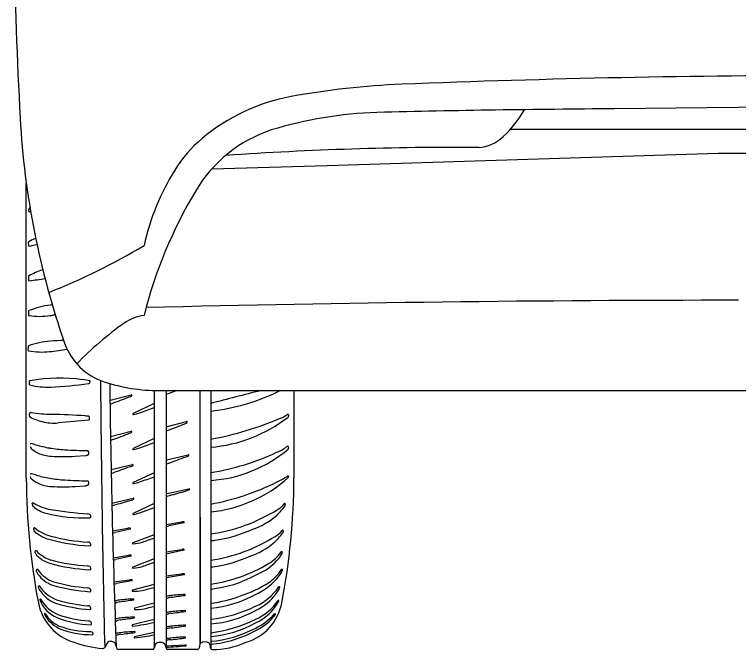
# Model space of a CAD drawing. Extents: x 10133 to 2270741, y 5363 to 1733450.
# Drawn here: x 33886.51 to 33928.88, y 10320.49 to 10357.64 of the extents above; entities that cross this region are included whole.
import ezdxf

# ---------------------------------------------------------------- set-up
doc = ezdxf.new("R2010")
doc.units = 0
doc.layers.add('StdDetailLabel', color=7, linetype='Continuous')

msp = doc.modelspace()

# ---------------------------------------------------------------- linework, layer by layer
at = {"layer": 'StdDetailLabel'}
for p, q in [((33887.204, 10330.513), (33887.204, 10347.786)), ((33887.347, 10346.241), (33887.335, 10346.145)), ((33887.376, 10346.099), (33887.376, 10346.099)), ((33887.322, 10344.295), (33887.327, 10344.137)), ((33887.368, 10344.091), (33887.368, 10344.091)), ((33887.324, 10342.299), (33887.327, 10342.103)), ((33887.324, 10340.264), (33887.327, 10340.067)), ((33887.306, 10338.206), (33887.302, 10338.009)), ((33887.373, 10336.169), (33887.375, 10336.015)), ((33894.693, 10335.642), (33894.693, 10320.578)), ((33895.362, 10335.636), (33895.369, 10335.638)), ((33895.382, 10335.638), (33895.382, 10320.58)), ((33897.993, 10335.638), (33897.993, 10320.542)), ((33902.862, 10335.638), (33902.862, 10330.513)), ((33892.11, 10335.078), (33893.343, 10335.395)), ((33894.693, 10334.88), (33893.448, 10334.302)), ((33897.993, 10334.884), (33897.993, 10334.884)), ((33887.392, 10334.143), (33887.389, 10334.285)), ((33890.861, 10333.912), (33889.067, 10333.747)), ((33890.879, 10333.983), (33890.879, 10333.934)), ((33890.885, 10334.091), (33890.88, 10333.984)), ((33895.384, 10333.514), (33896.584, 10333.822)), ((33902.53, 10334.087), (33902.53, 10334.087)), ((33902.564, 10334.166), (33902.564, 10334.166)), ((33892.132, 10332.956), (33893.332, 10333.264)), ((33887.751, 10332.469), (33887.504, 10332.543)), ((33894.693, 10332.828), (33893.448, 10332.25)), ((33890.795, 10332.131), (33890.795, 10332.131)), ((33902.53, 10332.218), (33902.53, 10332.218)), ((33902.556, 10332.297), (33902.556, 10332.297)), ((33890.055, 10331.799), (33890.66, 10331.834)), ((33890.832, 10331.883), (33890.832, 10331.883)), ((33895.413, 10331.58), (33896.669, 10331.871)), ((33892.161, 10331.022), (33893.417, 10331.312)), ((33894.693, 10330.833), (33893.448, 10330.255)), ((33887.751, 10330.701), (33887.504, 10330.775)), ((33890.795, 10330.363), (33890.795, 10330.363)), ((33902.468, 10330.617), (33902.468, 10330.617)), ((33902.53, 10330.542), (33902.53, 10330.542)), ((33902.556, 10330.621), (33902.556, 10330.621)), ((33890.055, 10330.03), (33890.66, 10330.066)), ((33890.832, 10330.115), (33890.832, 10330.115)), ((33895.453, 10329.606), (33896.708, 10329.897)), ((33892.201, 10329.048), (33893.457, 10329.338)), ((33887.56, 10328.964), (33887.556, 10329.032)), ((33894.693, 10329.025), (33893.448, 10328.447)), ((33895.382, 10327.805), (33896.296, 10327.957)), ((33896.421, 10327.903), (33895.545, 10327.714)), ((33887.639, 10327.489), (33887.636, 10327.557)), ((33892.238, 10327.428), (33893.152, 10327.58)), ((33893.277, 10327.526), (33892.401, 10327.337)), ((33894.693, 10327.206), (33893.435, 10326.734)), ((33887.724, 10326.149), (33887.721, 10326.217)), ((33895.38, 10326.194), (33896.294, 10326.346)), ((33892.282, 10325.848), (33893.196, 10326)), ((33893.321, 10325.946), (33892.445, 10325.757)), ((33894.693, 10325.783), (33893.435, 10325.31)), ((33901.994, 10325.832), (33901.994, 10325.832)), ((33887.802, 10325.053), (33887.799, 10325.121)), ((33895.379, 10324.789), (33896.307, 10324.912)), ((33892.325, 10324.441), (33893.254, 10324.565)), ((33893.379, 10324.511), (33892.488, 10324.35)), ((33902, 10324.796), (33902, 10324.796)), ((33887.898, 10324.151), (33887.898, 10324.151)), ((33894.693, 10324.294), (33893.411, 10323.968)), ((33897.993, 10324.024), (33897.993, 10324.024)), ((33901.848, 10323.786), (33901.848, 10323.786)), ((33892.363, 10323.299), (33892.363, 10323.299)), ((33894.693, 10323.189), (33893.544, 10322.897)), ((33897.993, 10322.897), (33897.993, 10322.897)), ((33895.382, 10322.629), (33895.382, 10322.629)), ((33892.402, 10322.242), (33892.402, 10322.242)), ((33894.693, 10322.251), (33893.411, 10321.924)), ((33894.693, 10322.072), (33894.693, 10322.072)), ((33897.993, 10321.989), (33897.993, 10321.989)), ((33894.693, 10321.488), (33893.535, 10321.226)), ((33895.382, 10321.805), (33895.382, 10321.805)), ((33892.433, 10321.428), (33892.433, 10321.428)), ((33895.382, 10321.122), (33895.382, 10321.122)), ((33897.993, 10321.256), (33897.993, 10321.256)), ((33891.929, 10320.852), (33891.792, 10320.614)), ((33894.771, 10320.798), (33894.771, 10320.798)), ((33895.304, 10320.798), (33895.304, 10320.798)), ((33895.382, 10320.707), (33896.537, 10320.76)), ((33897.378, 10320.844), (33897.378, 10320.844)), ((33897.993, 10320.795), (33897.993, 10320.795)), ((33894.615, 10320.487), (33892.615, 10320.487)), ((33897.195, 10320.487), (33895.46, 10320.487)), ((33897.993, 10320.542), (33897.993, 10320.542))]:
    msp.add_line(p, q, dxfattribs=at)
for points in [[(33972.476, 10352.124), (33947.041, 10352.4), (33921.606, 10352.124)], [(33915.543, 10350.937), (33947.041, 10350.936), (33978.539, 10350.937)], [(33898.057, 10348.607), (33904.816, 10348.816), (33927.692, 10349.535), (33947.041, 10349.535), (33966.39, 10349.535), (33989.266, 10348.816), (33996.025, 10348.607)], [(33890.924, 10336.205), (33890.512, 10336.276), (33890.512, 10336.276)], [(33894.982, 10335.638), (33907.319, 10335.638), (33947.041, 10335.638)], [(33897.359, 10335.638), (33897.378, 10320.844), (33897.377, 10335.638)], [(33896.419, 10326.292), (33895.382, 10326.067), (33895.382, 10326.067)], [(33896.432, 10324.858), (33895.382, 10324.675), (33895.382, 10324.675)], [(33887.987, 10323.392), (33887.987, 10323.392), (33887.987, 10323.392)], [(33901.984, 10323.319), (33901.984, 10323.319), (33901.984, 10323.319)], [(33888.263, 10322.563), (33888.263, 10322.563), (33888.263, 10322.563)], [(33901.782, 10322.533), (33901.782, 10322.533), (33901.782, 10322.533)], [(33895.089, 10320.896), (33895.037, 10320.896), (33894.986, 10320.896)]]:
    msp.add_lwpolyline(points, dxfattribs=at)
for centre, radius, start, end in [((34089.925, 10363.343), 203.418, 180.40636, 183.31663), ((33934.888, 9708.921), 645.15, 90, 92.284262), ((33911.014, 10307.426), 46.168, 92.2843, 100.3646), ((33904.733, 10341.772), 11.253, 100.3646, 130.092), ((33927.507, 9492.783), 859.361, 90.393444, 91.319301), ((33910.62, 10355.298), 6.577, 313.0768, 330.6244), ((33934.412, 10354.13), 47.633, 183.0744, 199.2561), ((33908.694, 10326.993), 24.942, 92.2356, 106.6767), ((33904.13, 10343.133), 8.176, 108.493, 149.1039), ((33902.489, 10344.437), 7.769, 130.092, 148.136), ((33913.509, 10352.208), 2.346, 273.5462, 313.0768), ((33912.662, 10148.783), 201.086, 89.71714, 93.93174), ((33907.853, 10341.103), 14.085, 148.136, 167.5801), ((33920.285, 10333.465), 27.003, 149.1039, 165.919), ((33887.383, 10346.146), 0.0472, 180.9726, 262.1262), ((33887.401, 10346.246), 0.0547, 117.5268, 184.6975), ((33890.324, 10342.128), 5.104, 124.6344, 125.2765), ((33880.497, 10375.815), 30.501, 283.0341, 283.1918), ((33887.377, 10344.299), 0.0547, 117.5268, 184.6975), ((33890.266, 10339.096), 6.006, 114.7381, 119.0273), ((33887.374, 10344.138), 0.0472, 180.9726, 262.1262), ((33881.594, 10373.617), 30.085, 281.0643, 281.9608), ((33874.629, 10376.628), 37.882, 291.5056, 300.9256), ((33890.144, 10337.071), 5.975, 109.5698, 117.9154), ((33889.86, 10336.396), 6.534, 105.0005, 105.2436), ((33887.361, 10342.313), 0.0396, 111.1539, 200.3286), ((33887.374, 10342.103), 0.0472, 180.9726, 262.1262), ((33841.27, 10663.555), 324.786, 278.15971, 278.32583), ((33889.339, 10335.164), 5.522, 97.5049, 111.1539), ((33889.818, 10331.532), 9.186, 96.8279, 97.5049), ((33928.94, 8927.724), 1413.196, 90.002587, 91.408096), ((33887.361, 10340.277), 0.0396, 111.1539, 200.3286), ((33887.374, 10340.067), 0.0472, 180.9726, 262.1262), ((33887.96, 10344.306), 4.326, 262.1262, 278.4337), ((33885.474, 10361.077), 21.28, 278.4337, 279.2661), ((33894.482, 10337.34), 2.723, 98.2054, 125.0573), ((33903.575, 10324.382), 18.553, 125.0573, 136.3015), ((33889.116, 10333.03), 5.522, 95.2155, 108.8646), ((33889.449, 10329.381), 9.186, 90.3494, 95.2155), ((33892.897, 10339.627), 3.658, 199.2561, 251.9395), ((33887.349, 10338.008), 0.0472, 178.6833, 259.8369), ((33887.344, 10338.218), 0.0396, 108.8646, 198.0392), ((33886.289, 10359.076), 21.28, 276.1444, 278.9373), ((33888.104, 10342.219), 4.326, 259.8369, 276.1444), ((33889.156, 10326.333), 10.034, 82.2313, 99.9591), ((33887.425, 10336.165), 0.052, 94.6944, 175.7341), ((33887.422, 10336.011), 0.0472, 174.9335, 256.0871), ((33888.451, 10340.164), 4.326, 256.0871, 272.3946), ((33887.742, 10357.104), 21.28, 272.3946, 278.4063), ((33890.84, 10336.142), 0.0912, 278.4063, 340.1628), ((33890.92, 10336.182), 0.0233, 359.977, 81.2965), ((33890.819, 10336.176), 0.125, 328.7705, 2.676), ((34789.255, 10342.497), 897.73, 180.400114, 181.396786), ((33894.982, 10346.019), 10.381, 251.9395, 270), ((34472.91, 10342.634), 580.862, 180.649395, 182.168495), ((33879.579, 10378.926), 46.296, 289.9355, 290.7683), ((33896.502, 10346.996), 12.647, 276.7721, 296.0989), ((34012.942, 9893.64), 455.971, 104.22108, 104.60155), ((33876.327, 10378.367), 46.296, 289.9355, 291.1985), ((33892.391, 10337.174), 2.083, 288.9536, 297.9528), ((33893.351, 10335.363), 0.0332, 298.8318, 105.3346), ((33878.738, 10378.104), 46.296, 289.0386, 290.1591), ((33887.466, 10334.274), 0.0771, 78.0893, 171.9643), ((33888.839, 10343.227), 8.98, 261.3096, 269.0969), ((33888.222, 10304.089), 30.162, 85.3868, 89.0969), ((33893.462, 10334.272), 0.0332, 114.9024, 281.4053), ((33892.896, 10337.077), 2.895, 281.4053, 289.0386), ((33901.567, 10335.46), 1.527, 289.7323, 306.5269), ((33902.506, 10334.193), 0.0493, 24.6207, 126.5269), ((33902.405, 10334.147), 0.16, 6.7639, 24.6207), ((33887.458, 10334.143), 0.0667, 180.554, 232.0975), ((33888.966, 10337.107), 3.39, 242.8205, 255.7943), ((33888.813, 10336.503), 2.767, 255.7943, 275.2692), ((33889.81, 10323.769), 10.418, 84.2616, 85.3868), ((33890.848, 10334.098), 0.0377, 350.5575, 84.2616), ((33890.857, 10333.934), 0.0219, 279.9923, 359.1864), ((33895.862, 10335.043), 1.484, 289.5614, 300.2262), ((33896.593, 10333.79), 0.0332, 298.8318, 105.3346), ((33897.285, 10340.853), 8.561, 274.7475, 307.7835), ((33894.599, 10351.6), 19.105, 280.2327, 293.0612), ((33902.441, 10334.172), 0.123, 316.2762, 357.2562), ((33879.618, 10376.808), 46.296, 289.9141, 291.1985), ((33876.366, 10376.249), 46.296, 289.9141, 291.1985), ((33892.61, 10334.484), 1.484, 289.5614, 300.2262), ((33893.341, 10333.231), 0.0332, 298.8318, 105.3346), ((33887.502, 10332.462), 0.0807, 88.5608, 160.3575), ((33878.738, 10376.052), 46.296, 289.0386, 290.1591), ((33887.622, 10332.398), 0.194, 188.0236, 226.6594), ((33888.53, 10333.361), 1.518, 226.6594, 245.1577), ((33889.678, 10338.903), 6.716, 253.3186, 260.5727), ((33890.074, 10341.288), 9.134, 260.5727, 266.1505), ((33890.756, 10351.421), 19.29, 266.1505, 270.1166), ((33890.69, 10331.989), 0.177, 323.1036, 53.4236), ((33893.462, 10332.22), 0.0332, 114.9024, 281.4053), ((33892.896, 10335.025), 2.895, 281.4053, 289.0386), ((33897.481, 10338.161), 7.798, 273.764, 310.3475), ((33900.898, 10334.486), 2.636, 291.2137, 306.564), ((33902.497, 10332.329), 0.0493, 19.0649, 126.564), ((33902.476, 10332.28), 0.0815, 310.9719, 12.3905), ((33902.274, 10332.252), 0.286, 9.1387, 19.0649), ((33888.761, 10333.859), 2.068, 245.1577, 267.0438), ((33889.313, 10344.534), 12.757, 267.0438, 273.3348), ((33890.58, 10332.438), 0.609, 277.4772, 294.3443), ((33879.663, 10374.876), 46.296, 289.8947, 291.1985), ((33895.971, 10333.485), 1.824, 283.7145, 293.3307), ((33896.678, 10331.839), 0.0332, 298.8318, 105.3346), ((33895.647, 10345.256), 14.611, 279.2406, 295.1284), ((33892.719, 10332.926), 1.824, 283.7145, 293.3307), ((33893.426, 10331.28), 0.0332, 298.8318, 105.3346), ((33876.411, 10374.317), 46.296, 289.8947, 291.1985), ((33926.803, 10330.68), 39.6, 180.2409, 190.8621), ((33887.502, 10330.694), 0.0807, 88.5608, 160.3575), ((33887.622, 10330.629), 0.194, 188.0236, 226.6594), ((33888.53, 10331.592), 1.518, 226.6594, 245.1577), ((33889.678, 10337.134), 6.716, 253.3186, 260.5727), ((33890.074, 10339.519), 9.134, 260.5727, 266.1505), ((33890.756, 10349.652), 19.29, 266.1505, 270.1166), ((33890.69, 10330.221), 0.177, 323.1036, 53.4236), ((33878.738, 10374.057), 46.296, 289.0386, 290.1591), ((33897.192, 10336.498), 7.998, 275.753, 311.8726), ((33899.006, 10336.162), 6.537, 295.8011, 301.9766), ((33863.263, 10330.68), 39.6, 349.1379, 359.7591), ((33902.515, 10330.551), 0.0813, 60.0492, 125.6317), ((33902.476, 10330.604), 0.0815, 310.9719, 12.3905), ((33888.761, 10332.091), 2.068, 245.1577, 267.0438), ((33889.313, 10342.765), 12.757, 267.0438, 273.3348), ((33890.58, 10330.67), 0.609, 277.4772, 294.3443), ((33893.462, 10330.225), 0.0332, 114.9024, 281.4053), ((33892.896, 10333.03), 2.895, 281.4053, 289.0386), ((33895.3, 10343.554), 14.805, 280.4815, 296.2643), ((33891.139, 10347.103), 18.157, 283.751, 286.9869), ((33896.011, 10331.511), 1.824, 283.7145, 293.3307), ((33896.717, 10329.865), 0.0332, 298.8318, 105.3346), ((33887.887, 10346.545), 18.157, 283.751, 286.9869), ((33892.759, 10330.952), 1.824, 283.7145, 293.3307), ((33893.465, 10329.306), 0.0332, 298.8318, 105.3346), ((33887.606, 10329.032), 0.0493, 55.9795, 182.8012), ((33887.721, 10328.974), 0.162, 183.5045, 229.9274), ((33888.854, 10330.321), 1.922, 229.9274, 255.1833), ((33889.043, 10331.16), 2.519, 235.9795, 260.8353), ((33892.341, 10351.607), 23.231, 260.8353, 266.2242), ((33878.738, 10372.249), 46.296, 289.0386, 290.1591), ((33896.579, 10337.184), 10.033, 278.1051, 301.9133), ((33899.905, 10330.512), 2.923, 309.7749, 326.0705), ((33901.277, 10329.801), 1.286, 298.108, 322.484), ((33902.327, 10328.995), 0.0383, 0.535, 142.484), ((33902.163, 10328.994), 0.203, 326.0705, 0.535), ((33890.479, 10336.465), 8.277, 255.1833, 273.1033), ((33890.799, 10328.242), 0.186, 16.9451, 86.2242), ((33890.903, 10328.273), 0.0773, 288.0542, 16.9451), ((33893.462, 10328.417), 0.0332, 114.9024, 281.4053), ((33892.896, 10331.222), 2.895, 281.4053, 289.0386), ((33899.078, 10331.506), 4.216, 289.0674, 309.7749), ((33896.544, 10325.065), 2.903, 92.6131, 94.8908), ((33896.414, 10327.933), 0.0312, 282.8839, 94.6783), ((33887.685, 10327.557), 0.0493, 55.9795, 182.8012), ((33887.931, 10327.58), 0.306, 197.2685, 227.383), ((33889.22, 10329.386), 2.339, 229.8703, 255.6678), ((33893.4, 10324.688), 2.903, 92.6131, 94.8908), ((33893.27, 10327.556), 0.0312, 282.8839, 94.6783), ((33895.319, 10328.728), 1.039, 273.611, 282.5311), ((33896.955, 10335.474), 8.69, 278.4439, 293.756), ((33901.157, 10328.242), 1.286, 298.108, 322.484), ((33902.207, 10327.436), 0.0383, 0.535, 142.484), ((33902.042, 10327.434), 0.203, 326.0705, 0.535), ((33889.599, 10329.844), 3.116, 233.0224, 246.6317), ((33891.52, 10337.836), 11.303, 253.776, 266.9913), ((33891.32, 10337.026), 10.262, 254.8686, 267.1591), ((33892.175, 10328.351), 1.039, 273.611, 282.5311), ((33878.738, 10370.481), 46.296, 289.2477, 290.1591), ((33896.476, 10335.56), 9.969, 278.7521, 302.0233), ((33899.785, 10328.953), 2.923, 309.7749, 326.0705), ((33890.799, 10326.591), 0.186, 16.9451, 86.2242), ((33890.903, 10326.623), 0.0773, 288.0542, 16.9451), ((33893.449, 10326.703), 0.0332, 114.9024, 281.4053), ((33893.39, 10328.519), 1.849, 272.0456, 289.2487), ((33896.661, 10340.173), 13.386, 275.7107, 276.7336), ((33898.958, 10329.947), 4.216, 289.0674, 309.7749), ((33887.77, 10326.217), 0.0493, 55.9795, 182.8012), ((33888.016, 10326.24), 0.306, 197.2685, 227.383), ((33889.331, 10327.75), 2.14, 224.2244, 251.2011), ((33896.542, 10323.454), 2.903, 92.6131, 94.8908), ((33896.412, 10326.322), 0.0312, 282.8839, 94.6783), ((33900.265, 10327.489), 2.261, 299.4505, 325.1245), ((33900.897, 10326.683), 1.388, 322.2261, 338.4684), ((33902.15, 10326.173), 0.0383, 0.535, 142.484), ((33889.119, 10327.233), 1.789, 222.9016, 252.1186), ((33891.32, 10335.631), 10.262, 254.8686, 267.1591), ((33892.219, 10326.771), 1.039, 273.611, 282.5311), ((33893.444, 10323.108), 2.903, 92.6131, 94.8908), ((33893.314, 10325.976), 0.0312, 282.8839, 94.6783), ((33896.835, 10333.915), 8.69, 278.4439, 293.756), ((33899.321, 10328.088), 3.498, 291.7874, 319.8514), ((33891.52, 10336.441), 11.303, 254.8686, 266.9913), ((33890.799, 10325.196), 0.186, 16.9451, 86.2242), ((33893.449, 10325.28), 0.0332, 114.9024, 281.4053), ((33893.39, 10327.096), 1.849, 272.0456, 289.2487), ((33878.738, 10369.058), 46.296, 289.2477, 290.1591), ((33896.757, 10333.147), 8.917, 277.9699, 301.2024), ((33896.541, 10338.613), 13.386, 276.2276, 276.7336), ((33887.848, 10325.121), 0.0493, 55.9795, 182.8012), ((33888.332, 10325.254), 0.567, 200.7381, 218.2688), ((33889.455, 10326.252), 1.92, 214.6259, 250.0314), ((33889.301, 10325.869), 1.712, 214.3497, 251.0745), ((33890.903, 10325.227), 0.0773, 288.0542, 16.9451), ((33896.555, 10322.02), 2.903, 92.6131, 94.8908), ((33896.425, 10324.889), 0.0312, 282.8839, 94.6783), ((33899.954, 10326.534), 2.57, 303.6183, 327.6927), ((33900.903, 10325.647), 1.388, 322.2261, 338.4684), ((33902.156, 10325.137), 0.0383, 0.535, 142.484), ((33891.583, 10334.415), 10.349, 254.3973, 265.7253), ((33893.502, 10321.673), 2.903, 92.6131, 94.8908), ((33893.372, 10324.541), 0.0312, 282.8839, 94.6783), ((33897.295, 10330.907), 6.918, 275.7952, 298.719), ((33899.064, 10327.118), 3.743, 294.541, 321.6654), ((33887.947, 10324.154), 0.0493, 55.9795, 182.8012), ((33888.444, 10324.282), 0.562, 193.4565, 225.6449), ((33889.83, 10325.489), 2.263, 214.8945, 247.4865), ((33891.787, 10335.226), 11.39, 254.512, 265.6717), ((33890.799, 10323.91), 0.186, 16.9451, 86.2242), ((33892.263, 10325.364), 1.039, 273.611, 282.5311), ((33883.612, 10369.066), 46.296, 282.9374, 283.8488), ((33896.757, 10332.021), 8.917, 277.9699, 301.2024), ((33899.38, 10325.884), 3.12, 293.1117, 326.237), ((33900.751, 10324.636), 1.388, 322.2261, 338.4684), ((33902.004, 10324.127), 0.0383, 0.535, 142.484), ((33889.522, 10324.854), 1.763, 213.5077, 249.6919), ((33890.903, 10323.942), 0.0773, 288.0542, 16.9451), ((33893.422, 10323.937), 0.0332, 108.5921, 275.095), ((33893.563, 10325.748), 1.849, 265.7353, 282.9384), ((33895.856, 10321.773), 1.881, 96.1896, 104.601), ((33897.072, 10310.015), 13.701, 92.4748, 95.9431), ((33887.538, 10386.492), 63.469, 277.35825, 278.10046), ((33896.48, 10323.68), 0.0237, 274.8655, 89.1784), ((33897.295, 10329.78), 6.918, 275.7952, 298.719), ((33899.348, 10325.581), 3.078, 294.3963, 324.3227), ((33890.861, 10323.783), 3.002, 190.8621, 253.2584), ((33888.025, 10323.388), 0.0383, 31.8209, 173.1674), ((33889.722, 10324.077), 1.865, 201.5447, 247.205), ((33889.907, 10324.521), 2.159, 211.0385, 246.6665), ((33891.726, 10332.579), 9.792, 253.2846, 265.3213), ((33891.524, 10331.797), 8.78, 253.0478, 265.3473), ((33892.659, 10322.807), 0.574, 90.9709, 120.9877), ((33892.851, 10322.387), 0.916, 101.8541, 121.8423), ((33894.068, 10309.754), 13.701, 92.4748, 95.9431), ((33884.535, 10386.231), 63.469, 277.35825, 278.10046), ((33893.476, 10323.418), 0.0237, 274.8655, 89.1784), ((33895.855, 10322.649), 0.916, 101.8541, 121.1164), ((33899.205, 10323.783), 3.002, 286.7416, 349.1379), ((33899.286, 10325.203), 3.234, 294.0583, 325.0741), ((33899.385, 10324.734), 2.96, 294.6461, 331.4278), ((33901.959, 10323.332), 0.0286, 331.9815, 138.1647), ((33890.799, 10322.861), 0.186, 16.9451, 86.2242), ((33890.903, 10322.892), 0.0773, 288.0542, 16.9451), ((33893.555, 10322.866), 0.0332, 108.5921, 275.095), ((33893.695, 10324.677), 1.849, 265.7353, 282.9384), ((33883.744, 10367.995), 46.296, 282.9374, 283.6799), ((33897.086, 10309.073), 13.701, 92.4748, 95.9431), ((33896.494, 10322.738), 0.0237, 274.8655, 89.1784), ((33897.081, 10330.257), 8.054, 276.5024, 295.9405), ((33897.54, 10328.266), 6.293, 274.135, 299.2981), ((33888.288, 10322.567), 0.0249, 43.7164, 188.3914), ((33889.923, 10323.395), 1.857, 206.6301, 243.4544), ((33889.951, 10323.634), 1.952, 212.5453, 245.1773), ((33891.324, 10328.346), 6.424, 248.776, 266.9021), ((33891.244, 10328.478), 6.331, 249.7451, 266.5385), ((33892.698, 10321.75), 0.574, 90.9709, 120.9877), ((33894.107, 10308.696), 13.701, 92.4748, 95.9431), ((33884.573, 10385.173), 63.469, 277.35825, 278.10046), ((33893.515, 10322.361), 0.0237, 274.8655, 89.1784), ((33895.791, 10321.598), 1.109, 96.3836, 111.6533), ((33895.78, 10321.802), 0.808, 96.9788, 119.5299), ((33887.553, 10385.55), 63.469, 277.35825, 278.10046), ((33898.923, 10325.194), 3.849, 295.6481, 316.9394), ((33899.309, 10324.418), 3.109, 296.2048, 322.6985), ((33901.757, 10322.547), 0.0286, 331.9815, 138.1647), ((33890.849, 10321.973), 0.186, 16.9451, 86.2242), ((33890.953, 10322.005), 0.0773, 288.0542, 16.9451), ((33892.89, 10321.33), 0.916, 101.8541, 121.8423), ((33893.422, 10321.893), 0.0332, 108.5921, 275.095), ((33892.176, 10333.206), 11.414, 276.2815, 282.7379), ((33897.088, 10308.222), 13.701, 92.4748, 95.9431), ((33896.497, 10321.886), 0.0237, 274.8655, 89.1784), ((33897.081, 10329.299), 7.88, 276.6462, 296.5573), ((33897.54, 10327.532), 6.293, 274.135, 299.2981), ((33891.008, 10326.352), 4.999, 247.4805, 270.7305), ((33891, 10327.031), 5.496, 250.1294, 269.5418), ((33890.944, 10321.35), 0.186, 21.7019, 86.2242), ((33895.571, 10301.839), 19.838, 98.2585, 99.1), ((33894.14, 10307.845), 13.701, 92.4748, 95.9431), ((33884.606, 10384.321), 63.469, 277.35825, 278.10046), ((33893.548, 10321.509), 0.0237, 274.8655, 89.1784), ((33898.519, 10302.216), 19.838, 98.2585, 99.1), ((33895.925, 10319.185), 2.579, 95.3768, 102.171), ((33887.555, 10384.698), 63.469, 277.35825, 278.10046), ((33897.435, 10327.698), 6.755, 274.7411, 297.836), ((33897.389, 10327.497), 6.73, 275.1478, 299.288), ((33891.068, 10321.404), 0.0504, 273.862, 16.9104), ((33893.414, 10317.28), 4.151, 99.409, 103.601), ((33893.547, 10321.2), 0.0283, 116.8429, 264.9647), ((33892.661, 10330.872), 9.74, 275.2091, 282.0428), ((33896.087, 10316.429), 4.745, 95.0438, 98.5466), ((33896.441, 10312.848), 8.246, 95.2708, 97.3824), ((33897.088, 10307.529), 13.701, 92.4748, 95.9431), ((33887.555, 10384.005), 63.469, 277.35825, 278.10046), ((33896.497, 10321.193), 0.0237, 274.8655, 89.1784), ((33892.593, 10328.677), 8.191, 251.5192, 263.3795), ((33892.128, 10320.737), 0.23, 78.3475, 150.0023), ((33892.054, 10320.379), 0.595, 61.2018, 78.3475), ((33892.238, 10320.714), 0.213, 24.7155, 61.2018), ((33892.105, 10320.653), 0.359, 0.3532, 24.7155), ((33892.629, 10320.65), 0.164, 178.4205, 265.2505), ((33895.075, 10320.567), 0.382, 142.7329, 178.2903), ((33894.982, 10320.62), 0.276, 89.1435, 139.7346), ((33895.093, 10320.62), 0.276, 40.2654, 90.8565), ((33895, 10320.567), 0.382, 1.7097, 37.2671), ((33866.176, 10716.007), 396.467, 274.22446, 274.39229), ((33896.539, 10320.732), 0.0279, 271.3696, 94.1936), ((33897.182, 10320.65), 0.164, 274.7495, 350.28), ((33892.567, 10321.473), 4.852, 349.9058, 352.5493), ((33897.653, 10320.457), 0.475, 56.261, 125.4891), ((33897.325, 10320.542), 0.669, 0.0179, 27.634), ((33898.056, 10325.505), 5.019, 270.2059, 293.6605), ((33891.664, 10320.688), 0.148, 264.0142, 330.0023), ((33894.597, 10320.581), 0.0962, 280.6985, 358.2903), ((33895.478, 10320.581), 0.0962, 181.7097, 259.3015), ((33898.074, 10320.572), 0.0857, 200.6212, 270.0895)]:
    msp.add_arc(centre, radius, start, end, dxfattribs=at)

doc.saveas('drawing.dxf')
